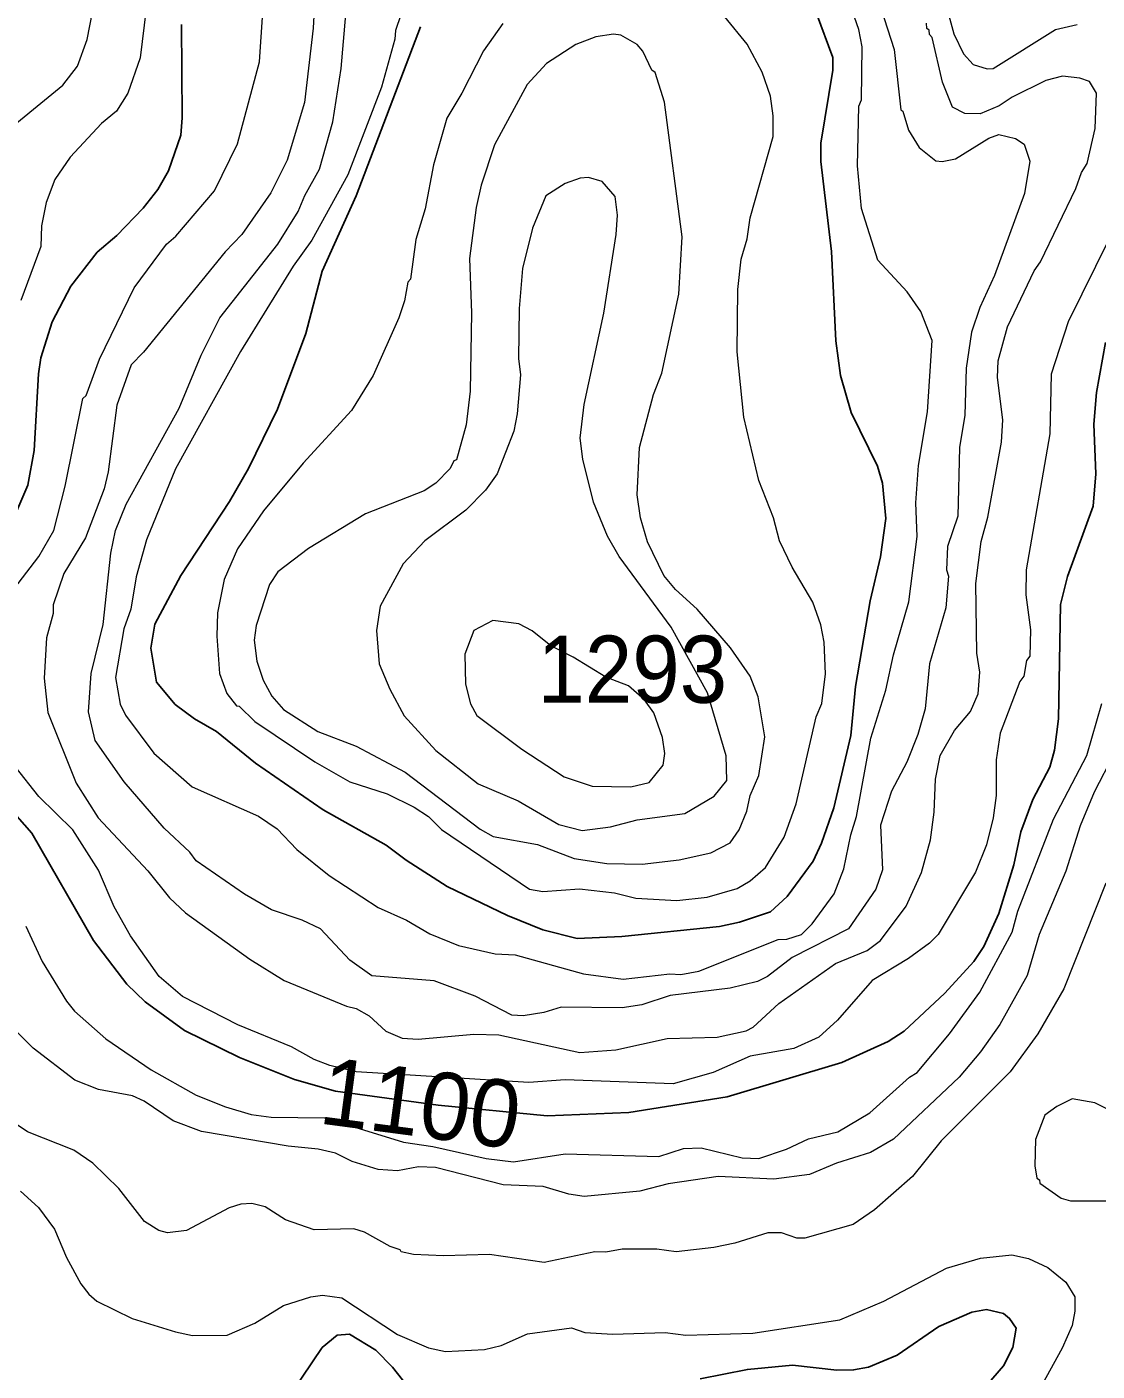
# Model space of a CAD drawing. Extents: x 598.3 to 623.2, y 6902.2 to 6930.1.
# Drawn here: x 610.497 to 611.773, y 6927.507 to 6929.108 of the extents above; entities that cross this region are included whole.
import ezdxf
from ezdxf.enums import TextEntityAlignment as Align

# ---------------------------------------------------------------- set-up
doc = ezdxf.new("R2010")
doc.units = 0
doc.header["$LTSCALE"] = 0.032
doc.layers.add('1', color=7, linetype='Continuous', lineweight=25)
doc.layers.add('2', color=7, linetype='Continuous', lineweight=13)
doc.layers.add('21', color=7, linetype='Continuous')
doc.layers.add('61', color=7, linetype='Continuous')

msp = doc.modelspace()

# ---------------------------------------------------------------- linework, layer by layer
at = {"layer": '1'}
for points in [[(611.4382, 6929.1237), (611.4576, 6929.0716), (611.4576, 6929.0563), (611.4432, 6928.9694), (611.4432, 6928.9474), (611.4561, 6928.8405), (611.461, 6928.7341), (611.4665, 6928.6926), (611.4793, 6928.6487), (611.5106, 6928.5847), (611.5167, 6928.5644), (611.5208, 6928.5223), (611.5143, 6928.4767), (611.502, 6928.4242), (611.4845, 6928.3222), (611.4789, 6928.264), (611.4586, 6928.1778), (611.4441, 6928.1357), (611.4342, 6928.1143), (611.4032, 6928.072), (611.3832, 6928.0537), (611.3463, 6928.0415), (611.3226, 6928.0365), (611.2061, 6928.0243), (611.153, 6928.0221), (611.1119, 6928.0324), (611.0699, 6928.0495), (610.998, 6928.084), (610.9491, 6928.1153), (610.9251, 6928.1334), (610.85, 6928.1754), (610.7696, 6928.2309), (610.7229, 6928.2687), (610.6968, 6928.2835), (610.6738, 6928.3008), (610.6514, 6928.3275), (610.645, 6928.3678), (610.6497, 6928.3963), (610.6807, 6928.4546), (610.7387, 6928.5426), (610.7614, 6928.582), (610.7958, 6928.6525), (610.8296, 6928.7428), (610.8489, 6928.817), (610.8897, 6928.9067), (610.9662, 6929.1082)], [(610.6659, 6928.9366), (610.6805, 6928.9789), (610.6822, 6928.9996), (610.6814, 6929.1107)], [(610.4804, 6928.5205), (610.4981, 6928.5621), (610.5056, 6928.6035), (610.5109, 6928.6948), (610.5139, 6928.7136), (610.5273, 6928.7568), (610.5494, 6928.7992), (610.5808, 6928.8394), (610.6042, 6928.8596), (610.6358, 6928.8919), (610.653, 6928.9141), (610.6659, 6928.9366)], [(611.7826, 6928.7319), (611.7717, 6928.6726), (611.7686, 6928.6347), (611.7709, 6928.5754), (611.7677, 6928.5369), (611.7373, 6928.4532), (611.7288, 6928.42), (611.7264, 6928.2836), (611.7217, 6928.2462), (611.716, 6928.2263), (611.6958, 6928.1875), (611.6814, 6928.149), (611.6731, 6928.1098), (611.6555, 6928.0519), (611.6376, 6928.0126), (611.6254, 6927.9948), (611.591, 6927.957), (611.5424, 6927.9116), (611.5234, 6927.8994), (611.4681, 6927.8742), (611.3317, 6927.8335), (611.2145, 6927.8148), (611.1172, 6927.8109), (610.9874, 6927.8233), (610.8648, 6927.84), (610.8161, 6927.8539), (610.7505, 6927.8803), (610.6849, 6927.9126), (610.6379, 6927.9465), (610.6161, 6927.9676), (610.5765, 6928.0195), (610.503, 6928.1477), (610.4205, 6928.2409)], [(611.5818, 6927.4218), (611.6608, 6927.5128), (611.6721, 6927.5349), (611.6762, 6927.558), (611.6681, 6927.5694), (611.6608, 6927.5752), (611.6406, 6927.58), (611.6231, 6927.5769), (611.5839, 6927.5598), (611.5344, 6927.5257), (611.5001, 6927.5113), (611.4823, 6927.5081), (611.4625, 6927.508), (611.4094, 6927.5137), (611.3557, 6927.5088), (611.2993, 6927.4976)], [(610.995, 6927.4325), (610.9329, 6927.5115), (610.9128, 6927.5315), (610.8815, 6927.5508), (610.8668, 6927.5497), (610.8491, 6927.5349), (610.813, 6927.4811)]]:
    msp.add_lwpolyline(points, dxfattribs=at)
at = {"layer": '2'}
for points in [[(610.9803, 6929.2336), (610.9364, 6929.1038), (610.9354, 6929.0932), (610.9198, 6929.0361), (610.8796, 6928.9317), (610.8366, 6928.854), (610.8145, 6928.8228), (610.7517, 6928.7212), (610.6744, 6928.5813), (610.6397, 6928.497), (610.6272, 6928.453), (610.6208, 6928.4144), (610.6125, 6928.3909), (610.6029, 6928.3328), (610.6084, 6928.3011), (610.6147, 6928.2879), (610.6483, 6928.2428), (610.6941, 6928.2027), (610.7731, 6928.1676), (610.7953, 6928.1525), (610.8189, 6928.1281), (610.8573, 6928.0969), (610.9156, 6928.0591), (610.9496, 6928.0438), (610.9775, 6928.0274), (611.0114, 6928.0138), (611.0551, 6928.0036), (611.0788, 6928.0026), (611.1604, 6927.9801), (611.2078, 6927.9735), (611.2632, 6927.9799), (611.2764, 6927.9793), (611.2977, 6927.9833), (611.3924, 6928.021), (611.4026, 6928.0213), (611.4201, 6928.0269), (611.433, 6928.0395), (611.4591, 6928.0753), (611.4707, 6928.1049), (611.4789, 6928.1457), (611.4859, 6928.1672), (611.5028, 6928.2608), (611.5207, 6928.3177), (611.5299, 6928.3598), (611.5482, 6928.423), (611.558, 6928.5008), (611.5565, 6928.5411), (611.5598, 6928.5855), (611.5703, 6928.6492), (611.5758, 6928.7344), (611.5626, 6928.769), (611.546, 6928.7924), (611.5112, 6928.8301), (611.4916, 6928.8915), (611.4869, 6928.9423), (611.4885, 6929.0136), (611.4916, 6929.0209), (611.4924, 6929.0841), (611.4885, 6929.1049), (611.4804, 6929.1276)], [(610.6467, 6929.1914), (610.632, 6929.0712), (610.6173, 6929.0288), (610.6039, 6929.0076), (610.5862, 6928.993), (610.5485, 6928.9528), (610.5305, 6928.9263), (610.52, 6928.8986), (610.5147, 6928.871), (610.5138, 6928.8464), (610.4899, 6928.7822)], [(611.5765, 6929.1935), (611.6019, 6929.0998), (611.6133, 6929.0758), (611.6246, 6929.0631), (611.6416, 6929.0578), (611.6485, 6929.0582), (611.7227, 6929.1049), (611.7489, 6929.1108)], [(610.4564, 6928.406), (610.5113, 6928.477), (610.5294, 6928.5079), (610.5429, 6928.561), (610.5639, 6928.6651), (610.5676, 6928.6689), (610.5837, 6928.7123), (610.6249, 6928.7973), (610.6634, 6928.8491), (610.6745, 6928.8587), (610.7206, 6928.9128), (610.7483, 6928.9685), (610.7744, 6929.0663), (610.7824, 6929.1852)], [(610.8425, 6929.1883), (610.8384, 6929.1066), (610.8279, 6929.018), (610.8072, 6928.9491), (610.7879, 6928.9101), (610.7533, 6928.8605), (610.7333, 6928.8398), (610.636, 6928.7206), (610.6212, 6928.7055), (610.6042, 6928.6574), (610.594, 6928.578), (610.5891, 6928.5578), (610.5671, 6928.4994), (610.5411, 6928.457), (610.5285, 6928.4193), (610.5283, 6928.409), (610.5203, 6928.3801), (610.5178, 6928.3322)], [(611.5109, 6929.143), (611.5305, 6929.0809), (611.5387, 6929.0091), (611.5411, 6929.0075), (611.5476, 6928.9851), (611.5606, 6928.9641), (611.5802, 6928.9482), (611.5879, 6928.9474), (611.6039, 6928.9508), (611.6433, 6928.9754), (611.6552, 6928.9796), (611.6754, 6928.9748), (611.6857, 6928.9684), (611.6924, 6928.9481), (611.686, 6928.9095), (611.6501, 6928.8116), (611.6327, 6928.7738), (611.6229, 6928.7444), (611.6164, 6928.7013), (611.6147, 6928.6454), (611.6083, 6928.6068), (611.6066, 6928.525), (611.5943, 6928.489), (611.5929, 6928.4611), (611.5952, 6928.4535), (611.5921, 6928.4158), (611.5727, 6928.3494), (611.5677, 6928.2957), (611.5589, 6928.2652), (611.5456, 6928.2319), (611.5275, 6928.1975), (611.5145, 6928.157), (611.5166, 6928.104), (611.5088, 6928.0809), (611.4761, 6928.0335), (611.4091, 6927.9993), (611.3798, 6927.9766), (611.3676, 6927.9707), (611.3352, 6927.963), (611.2637, 6927.9541), (611.23, 6927.9429), (611.2064, 6927.9394), (611.1339, 6927.9403), (611.1131, 6927.9339), (611.0885, 6927.9298), (611.0751, 6927.9306), (611.0314, 6927.9535), (610.9823, 6927.9717), (610.9083, 6927.9776), (610.8821, 6927.9961), (610.8472, 6928.0334), (610.8252, 6928.044), (610.7885, 6928.0563), (610.7564, 6928.0748), (610.6988, 6928.1147), (610.6912, 6928.1247), (610.6608, 6928.1535), (610.6129, 6928.2085), (610.5784, 6928.2577), (610.5705, 6928.2922), (610.5737, 6928.3375), (610.5882, 6928.396), (610.597, 6928.4809), (610.6029, 6928.508), (610.6156, 6928.5396), (610.6784, 6928.6539), (610.7049, 6928.7169), (610.7269, 6928.7613), (610.7963, 6928.8493), (610.8205, 6928.888), (610.8282, 6928.9069), (610.8457, 6928.9384), (610.8618, 6928.995), (610.8717, 6929.0585), (610.8772, 6929.1227)], [(610.1608, 6928.4812), (610.1615, 6928.5198), (610.1684, 6928.552), (610.2021, 6928.6081), (610.2503, 6928.6604), (610.2785, 6928.701), (610.2888, 6928.725), (610.2985, 6928.7687), (610.3174, 6928.8267), (610.3281, 6928.8504), (610.3719, 6928.8937), (610.4264, 6928.9327), (610.4585, 6928.9722), (610.5401, 6929.0384), (610.5573, 6929.0612), (610.569, 6929.0928), (610.5753, 6929.1256)], [(611.0641, 6929.112), (611.0413, 6929.0795), (611.0155, 6929.0288), (610.9976, 6928.9994), (610.9817, 6928.9435), (610.9719, 6928.8914), (610.9608, 6928.8547), (610.9541, 6928.8075), (610.951, 6928.8039), (610.947, 6928.7816), (610.9402, 6928.7614), (610.9099, 6928.6928), (610.8839, 6928.651), (610.8264, 6928.5881), (610.7792, 6928.5313), (610.7483, 6928.4862), (610.7324, 6928.4498), (610.7243, 6928.4099), (610.7235, 6928.3822), (610.7268, 6928.3375), (610.7354, 6928.314), (610.7468, 6928.2992), (610.75, 6928.2989), (610.7686, 6928.2804), (610.8401, 6928.2325), (610.8821, 6928.2086), (610.9263, 6928.1944), (610.9588, 6928.1784), (610.9756, 6928.1673), (610.9914, 6928.152), (611.0961, 6928.0806), (611.1118, 6928.0779), (611.1555, 6928.0811), (611.1975, 6928.0763), (611.2227, 6928.0699), (611.2718, 6928.0674), (611.3078, 6928.0712), (611.3436, 6928.0815), (611.3592, 6928.0908), (611.3772, 6928.1066), (611.3997, 6928.1427), (611.4139, 6928.1824), (611.4375, 6928.2862), (611.4446, 6928.3019), (611.4488, 6928.3372), (611.4473, 6928.3751), (611.4432, 6928.3958), (611.4337, 6928.4228), (611.4089, 6928.4645), (611.3941, 6928.4956), (611.3868, 6928.523), (611.3694, 6928.5676), (611.3515, 6928.643), (611.3436, 6928.7209), (611.3443, 6928.7953), (611.3484, 6928.8313), (611.3555, 6928.8553), (611.359, 6928.8804), (611.3864, 6928.9773), (611.3864, 6929.0021), (611.3833, 6929.0253), (611.3734, 6929.0541), (611.3556, 6929.0873), (611.3288, 6929.1198)], [(610.8779, 6927.9414), (610.8897, 6927.9385), (610.9051, 6927.93), (610.9247, 6927.9117), (610.9443, 6927.9035), (610.9633, 6927.9023), (611.0298, 6927.9079), (611.0597, 6927.9071), (611.156, 6927.8861), (611.1989, 6927.8894), (611.26, 6927.903), (611.3199, 6927.9046), (611.3541, 6927.9119), (611.3626, 6927.9166), (611.3931, 6927.9445), (611.4609, 6927.9923), (611.4983, 6928.0076), (611.5145, 6928.0198), (611.545, 6928.0607), (611.5633, 6928.1008), (611.5741, 6928.1396), (611.5785, 6928.1725), (611.58, 6928.2118), (611.5854, 6928.2401), (611.6025, 6928.2697), (611.6218, 6928.2926), (611.6309, 6928.3135), (611.6326, 6928.3394), (611.6293, 6928.3618), (611.6278, 6928.4451), (611.6342, 6928.495), (611.6422, 6928.5239), (611.6585, 6928.6133), (611.6601, 6928.6399), (611.6536, 6928.6902), (611.6544, 6928.7103), (611.6656, 6928.7505), (611.6974, 6928.8173), (611.7052, 6928.8281), (611.7473, 6928.9155), (611.7537, 6928.9346), (611.7605, 6928.9452), (611.7701, 6928.987), (611.7716, 6929.029), (611.7634, 6929.0429), (611.7518, 6929.0469), (611.7314, 6929.0493), (611.7112, 6929.044), (611.6712, 6929.0241), (611.6557, 6929.0139), (611.6332, 6929.0045), (611.6148, 6929.0047), (611.6002, 6929.0122), (611.5883, 6929.0421), (611.5758, 6929.0954), (611.5727, 6929.099), (611.5725, 6929.1042), (611.5695, 6929.1059), (611.5691, 6929.1125)], [(611.7869, 6928.8553), (611.7379, 6928.7565), (611.7176, 6928.6942), (611.716, 6928.6233), (611.6879, 6928.4613), (611.6876, 6928.4314), (611.6932, 6928.3896), (611.6924, 6928.3583), (611.6883, 6928.3533), (611.6851, 6928.3346), (611.6805, 6928.328), (611.6569, 6928.2668), (611.652, 6928.235), (611.652, 6928.1924), (611.6487, 6928.1659), (611.6406, 6928.1338), (611.6274, 6928.1009), (611.5829, 6928.0267), (611.5728, 6928.0165), (611.5479, 6927.9982), (611.5046, 6927.9721), (611.4631, 6927.9247), (611.4407, 6927.9044), (611.411, 6927.891), (611.3592, 6927.882), (611.315, 6927.8625), (611.2672, 6927.8489), (611.1387, 6927.8536), (611.0953, 6927.8505), (610.8895, 6927.8631), (610.858, 6927.8708), (610.8396, 6927.8779), (610.8123, 6927.893), (610.7484, 6927.9193), (610.6825, 6927.9531), (610.6548, 6927.9766), (610.6206, 6928.0253), (610.6011, 6928.0596), (610.5825, 6928.1033), (610.552, 6928.1514), (610.5115, 6928.191), (610.483, 6928.2268)], [(610.5178, 6928.3322), (610.522, 6928.2911), (610.5557, 6928.2072), (610.5822, 6928.1656), (610.6413, 6928.1027), (610.6669, 6928.0705), (610.6862, 6928.0528), (610.7629, 6927.9976), (610.8036, 6927.972), (610.8779, 6927.9414)], [(610.4958, 6928.0368), (610.5154, 6927.9945), (610.5442, 6927.9473), (610.554, 6927.9356), (610.5913, 6927.9027), (610.6452, 6927.8657), (610.699, 6927.8356), (610.7338, 6927.8217), (610.7645, 6927.8125), (610.7881, 6927.8092), (610.8516, 6927.8084), (610.9458, 6927.7793), (610.9807, 6927.7742), (611.0443, 6927.7598), (611.077, 6927.7558), (611.1387, 6927.7654), (611.2501, 6927.7622), (611.2796, 6927.7719), (611.3005, 6927.7728), (611.3495, 6927.7606), (611.3692, 6927.7598), (611.4024, 6927.771), (611.4285, 6927.7832), (611.4634, 6927.7917), (611.5018, 6927.8145), (611.5489, 6927.8567), (611.5579, 6927.8624), (611.5965, 6927.9084), (611.6327, 6927.958), (611.6711, 6928.0296), (611.6779, 6928.0547), (611.7207, 6928.1642), (611.7602, 6928.2401), (611.7782, 6928.3021)], [(611.8158, 6928.2869), (611.7691, 6928.1963), (611.7522, 6928.1562), (611.7351, 6928.1024), (611.7036, 6928.0267), (611.6891, 6927.9778), (611.6566, 6927.9194), (611.6337, 6927.8872), (611.6082, 6927.8569), (611.5298, 6927.7831), (611.5026, 6927.767), (611.4619, 6927.7545), (611.4296, 6927.741), (611.3871, 6927.7354), (611.3211, 6927.7387), (611.2615, 6927.7298), (611.2275, 6927.7209), (611.1612, 6927.7145), (611.143, 6927.7174), (611.1123, 6927.7265), (611.0648, 6927.7284), (610.9839, 6927.7492), (610.9639, 6927.75), (610.9386, 6927.7453), (610.9156, 6927.7468), (610.8848, 6927.7564), (610.8649, 6927.7663), (610.8444, 6927.7711), (610.8084, 6927.7745), (610.7054, 6927.792), (610.6714, 6927.8049), (610.637, 6927.8284), (610.623, 6927.8346), (610.5825, 6927.8422), (610.5541, 6927.8532), (610.5046, 6927.8913), (610.4605, 6927.9352)], [(611.7828, 6928.0879), (611.7329, 6927.9621), (611.702, 6927.9085), (611.6688, 6927.8632), (611.5865, 6927.781), (611.5523, 6927.7387), (611.5074, 6927.6987), (611.4818, 6927.6812), (611.424, 6927.6651), (611.4148, 6927.6651), (611.3964, 6927.6715), (611.38, 6927.6715), (611.3409, 6927.659), (611.3158, 6927.6538), (611.2708, 6927.6489), (611.2478, 6927.6521), (611.2065, 6927.6521), (611.1869, 6927.6484), (611.1738, 6927.6487), (611.1137, 6927.636), (611.0484, 6927.6456), (610.9937, 6927.6441), (610.9577, 6927.6457), (610.9431, 6927.6489), (610.9418, 6927.6513), (610.9299, 6927.6553), (610.8994, 6927.6722), (610.8867, 6927.6763), (610.8395, 6927.6748), (610.8055, 6927.6868), (610.7812, 6927.7022), (610.765, 6927.7063), (610.7521, 6927.7056), (610.7383, 6927.7012), (610.6873, 6927.674)], [(610.6873, 6927.674), (610.6647, 6927.6715), (610.6542, 6927.6742), (610.6372, 6927.6849), (610.6068, 6927.7242), (610.5757, 6927.7545), (610.553, 6927.7698), (610.498, 6927.7919), (610.4051, 6927.8531)], [(610.4895, 6927.7209), (610.5111, 6927.7017), (610.5299, 6927.6759), (610.5442, 6927.6422), (610.5614, 6927.6108), (610.5708, 6927.5984), (610.5805, 6927.5901), (610.6224, 6927.5693), (610.6741, 6927.5533), (610.6945, 6927.5492), (610.7356, 6927.5494), (610.7686, 6927.5637), (610.8028, 6927.5849), (610.8354, 6927.5953), (610.8493, 6927.5971), (610.8724, 6927.5938), (610.9389, 6927.5504), (610.9759, 6927.5343), (610.9961, 6927.5299), (611.0426, 6927.5325), (611.0624, 6927.5371), (611.0937, 6927.551), (611.146, 6927.5582), (611.1621, 6927.5525), (611.1954, 6927.5509), (611.2576, 6927.5526), (611.2822, 6927.5494), (611.3623, 6927.552), (611.4658, 6927.5676), (611.5182, 6927.59), (611.5932, 6927.6293), (611.6336, 6927.6414), (611.6707, 6927.6453), (611.6906, 6927.6408), (611.7139, 6927.63), (611.7351, 6927.6126), (611.7458, 6927.5951), (611.7458, 6927.5782), (611.7426, 6927.5609), (611.731, 6927.5341), (611.7069, 6927.4908)]]:
    msp.add_lwpolyline(points, dxfattribs=at)
for points in [[(611.274, 6928.7897), (611.2779, 6928.858), (611.2568, 6929.0183), (611.2459, 6929.0535), (611.242, 6929.0564), (611.2312, 6929.079), (611.2242, 6929.0869), (611.2049, 6929.0979), (611.196, 6929.0994), (611.1751, 6929.096), (611.1512, 6929.0871), (611.1164, 6929.0642), (611.0933, 6929.0394), (611.0544, 6928.9673), (611.0384, 6928.9193), (611.0327, 6928.8929), (611.0247, 6928.8321), (611.027, 6928.7674), (611.0254, 6928.674), (611.0205, 6928.6341), (611.0092, 6928.5922), (611.006, 6928.5909), (611.0016, 6928.5819), (610.9843, 6928.5646), (610.9707, 6928.5552), (610.9005, 6928.5278), (610.8327, 6928.4867), (610.796, 6928.4587), (610.7863, 6928.4439), (610.7705, 6928.3947), (610.7681, 6928.3773), (610.7713, 6928.3524), (610.7785, 6928.3299), (610.7889, 6928.3105), (610.8028, 6928.2948), (610.844, 6928.2686), (610.8897, 6928.251), (610.948, 6928.2202), (611.0372, 6928.1522), (611.0529, 6928.1435), (611.1058, 6928.1339), (611.1493, 6928.1173), (611.1884, 6928.1112), (611.2304, 6928.1104), (611.2745, 6928.1159), (611.3123, 6928.1241), (611.3352, 6928.136), (611.3458, 6928.1514), (611.3549, 6928.1739), (611.359, 6928.1923), (611.3694, 6928.2163), (611.3767, 6928.2623), (611.3687, 6928.31), (611.3589, 6928.3345), (611.3356, 6928.3683), (611.2959, 6928.4144), (611.2702, 6928.4378), (611.256, 6928.4546), (611.2367, 6928.4946), (611.2284, 6928.5233), (611.2244, 6928.5507), (611.227, 6928.6068), (611.244, 6928.6699), (611.2536, 6928.6956)], [(611.198, 6928.9061), (611.1826, 6928.9237), (611.1663, 6928.9286), (611.1565, 6928.9278), (611.1386, 6928.9212), (611.1154, 6928.9068), (611.0997, 6928.8683), (611.0877, 6928.82), (611.0837, 6928.7726), (611.0829, 6928.7128), (611.0853, 6928.6934), (611.0814, 6928.6469), (611.0773, 6928.6262), (611.0576, 6928.5755), (611.0438, 6928.5561), (611.0201, 6928.5324), (610.9713, 6928.4956), (610.9456, 6928.4685), (610.9181, 6928.4181), (610.9138, 6928.3889), (610.917, 6928.3491), (610.9296, 6928.3189), (610.9469, 6928.2874), (610.9846, 6928.2458), (611.035, 6928.2061), (611.0824, 6928.1862), (611.1312, 6928.1578), (611.1589, 6928.1508), (611.1925, 6928.1549), (611.2244, 6928.1632), (611.281, 6928.171), (611.316, 6928.1914), (611.3313, 6928.2102), (611.3304, 6928.2396), (611.3081, 6928.3147), (611.265, 6928.3928), (611.2029, 6928.477), (611.1889, 6928.5013), (611.1723, 6928.5416), (611.1598, 6928.5929), (611.1566, 6928.6179), (611.1614, 6928.6581), (611.1848, 6928.7668), (611.1994, 6928.8608), (611.201, 6928.8836)], [(611.2554, 6928.2286), (611.2575, 6928.2424), (611.2545, 6928.2615), (611.2442, 6928.2908), (611.2332, 6928.3062), (611.2141, 6928.3232), (611.1871, 6928.3334), (611.1482, 6928.3573), (611.1216, 6928.3707), (611.0991, 6928.3887), (611.0833, 6928.3969), (611.0524, 6928.4008), (611.0299, 6928.3889), (611.019, 6928.3609), (611.0197, 6928.3251), (611.0257, 6928.3015), (611.0334, 6928.2877), (611.087, 6928.2475), (611.1374, 6928.2146), (611.1709, 6928.2034), (611.2169, 6928.2025), (611.2388, 6928.208)], [(611.8656, 6927.7421), (611.8597, 6927.7535), (611.817, 6927.7835), (611.7832, 6927.8196), (611.7699, 6927.8262), (611.7426, 6927.831), (611.7246, 6927.822), (611.7103, 6927.8116), (611.699, 6927.7827), (611.6982, 6927.7514), (611.7006, 6927.7366), (611.7037, 6927.7345), (611.7041, 6927.7304), (611.7297, 6927.7129), (611.7408, 6927.7096), (611.7892, 6927.7095), (611.8062, 6927.6986), (611.8248, 6927.6808), (611.8456, 6927.6748), (611.8533, 6927.6765), (611.8687, 6927.6926), (611.8688, 6927.7228)]]:
    msp.add_lwpolyline(points, close=True, dxfattribs=at)

# ---------------------------------------------------------------- texts
at = {"layer": '21', "width": 0.95}
msp.add_text('1293', height=0.08, dxfattribs=at).set_placement((611.1055, 6928.3028))
at = {"layer": '61'}
msp.add_text('1100', height=0.08, rotation=352.476, dxfattribs=at).set_placement((610.9614, 6927.7864), align=Align.CENTER)

doc.saveas('drawing.dxf')
